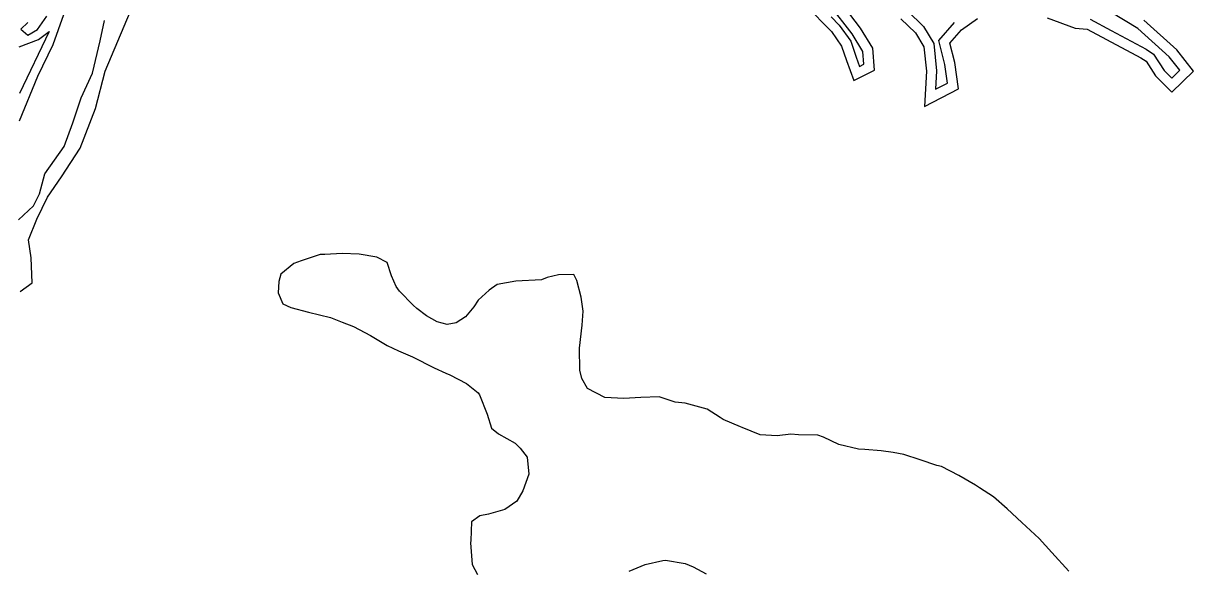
# Model space of a CAD drawing. Extents: x 2160437 to 2172832, y 205694 to 212444.
# Drawn here: x 2161442 to 2161787.3, y 211528.1 to 211689.2 of the extents above; entities that cross this region are included whole.
import ezdxf

# ---------------------------------------------------------------- set-up
doc = ezdxf.new("R2010")
doc.units = 0
doc.layers.add('RD_EX_H2O', color=7, linetype='Continuous')
doc.layers.add('RD_EX_VEG_ShrubLine', color=7, linetype='Continuous')

msp = doc.modelspace()

# ---------------------------------------------------------------- linework, layer by layer
at = {"layer": 'RD_EX_H2O'}
for points in [[(2161680.38, 211691.12), (2161682.76, 211688.67), (2161686.18, 211683.88), (2161687.74, 211679.21), (2161688.73, 211676.48), (2161690.05, 211677.14), (2161689.76, 211680.88), (2161686.59, 211686.1), (2161680.02, 211694.59)], [(2161440.61, 211631.24), (2161445.04, 211635.37), (2161446.79, 211638.86), (2161448.33, 211644.76), (2161454.12, 211652.88), (2161456.59, 211659.87), (2161459.1, 211667.19), (2161462.42, 211674.52), (2161464.71, 211684.07), (2161465.95, 211690.06)], [(2161453.88, 211691.72), (2161450.71, 211682.87), (2161446.23, 211673.55), (2161440.78, 211660.36)], [(2161443.33, 211689.46), (2161441.3, 211687.48), (2161443.31, 211685.71), (2161446.18, 211687.33), (2161448.92, 211691.33)], [(2161702.91, 211692.85), (2161707.63, 211688.25), (2161710.65, 211683.23), (2161711.51, 211675.15), (2161711.23, 211669.74), (2161714.69, 211671.54), (2161713.93, 211677.05), (2161712.16, 211684.17), (2161716.83, 211689.45)], [(2161756.85, 211690.37), (2161763.03, 211687.04), (2161773.32, 211681.61), (2161775.54, 211680.13), (2161778.65, 211675.3), (2161780.94, 211673.06), (2161783.3, 211675.36), (2161780.15, 211679.31), (2161770.9, 211687.69), (2161762.89, 211692.45)]]:
    msp.add_lwpolyline(points, dxfattribs=at)
at = {"layer": 'RD_EX_VEG_ShrubLine'}
for points in [[(2161675.2, 211692.17), (2161678.23, 211689.04), (2161680.45, 211686.74), (2161683.48, 211682.5), (2161684.91, 211678.22), (2161687.06, 211672.28), (2161693.2, 211675.37), (2161692.69, 211681.83), (2161689.06, 211687.8), (2161683.02, 211695.62)], [(2161441.06, 211610.08), (2161444.59, 211612.65), (2161444.38, 211619.99), (2161443.52, 211625.36), (2161446.02, 211631.41), (2161449.13, 211637.88), (2161453.31, 211643.92), (2161458.84, 211652.42), (2161463.35, 211664.05), (2161466.14, 211675.07), (2161473.63, 211692.76)], [(2161700.98, 211690.54), (2161705.26, 211686.38), (2161707.74, 211682.25), (2161708.5, 211675.06), (2161707.97, 211664.66), (2161717.95, 211669.86), (2161716.88, 211677.63), (2161715.45, 211683.36), (2161718.85, 211687.22), (2161723.58, 211690.64)], [(2161744.17, 211690.85), (2161752.36, 211687.76), (2161755.96, 211687.44), (2161761.62, 211684.39), (2161771.78, 211679.03), (2161773.35, 211677.98), (2161776.12, 211673.68), (2161776.12, 211673.68), (2161780.94, 211668.87), (2161787.34, 211675.11), (2161782.35, 211681.37), (2161772.69, 211690.12)], [(2161440.79, 211682.28), (2161446.52, 211684.43), (2161449.64, 211686.73), (2161440.9, 211668.45)], [(2161750.53, 211527.64), (2161745.52, 211533.1), (2161741.79, 211537.23), (2161736.66, 211542), (2161736.66, 211542), (2161732.32, 211546.03), (2161728.26, 211549.56), (2161724.13, 211552.25), (2161723, 211552.95), (2161718.02, 211555.82), (2161712.94, 211558.49), (2161711.62, 211558.77), (2161706.61, 211560.47), (2161701.8, 211562.08), (2161698.65, 211562.62), (2161695.17, 211563.12), (2161690.37, 211563.47), (2161688.49, 211563.63), (2161682.7, 211564.99), (2161678.1, 211567.19), (2161676.46, 211567.74), (2161670.79, 211567.85), (2161668.53, 211567.99), (2161664.5, 211567.55), (2161659.44, 211567.88), (2161654.12, 211570.03), (2161653.66, 211570.24), (2161648.57, 211572.35), (2161647.6, 211572.98), (2161643.84, 211575.37), (2161637.29, 211577.13), (2161634.35, 211577.45), (2161629.65, 211579.01), (2161624.28, 211578.8), (2161624.28, 211578.8), (2161619.19, 211578.52), (2161613.62, 211578.84), (2161613.62, 211578.84), (2161608.48, 211581.53), (2161606.86, 211584.46), (2161606.27, 211586.93), (2161606.17, 211593.38), (2161606.17, 211593.38), (2161606.96, 211600.13), (2161607.2, 211604.29), (2161606.6, 211608.39), (2161605.31, 211613.31), (2161604.44, 211615.15), (2161599.91, 211615), (2161596.61, 211614.22), (2161594.92, 211613.54), (2161587.35, 211613.19), (2161587.35, 211613.19), (2161581.87, 211612.21), (2161579.46, 211610.47), (2161576.26, 211607.58), (2161574.93, 211605.6), (2161572.51, 211602.61), (2161569.74, 211600.91), (2161567.12, 211600.4), (2161564.09, 211601.2), (2161560.99, 211602.97), (2161558.17, 211605.07), (2161557.05, 211606.07), (2161553.07, 211610.2), (2161552.04, 211611.54), (2161550.64, 211614.69), (2161549.43, 211618.69), (2161546.37, 211620.26), (2161541.1, 211621.13), (2161536.1, 211621.31), (2161531.01, 211621.04), (2161529.6, 211620.98), (2161523.98, 211619.12), (2161521.81, 211618.34), (2161518.01, 211615.22), (2161517.41, 211613.04), (2161517.21, 211609.67), (2161518.59, 211606.47), (2161520.92, 211605.36), (2161526.15, 211604), (2161532.67, 211602.44), (2161536.08, 211601.09), (2161539.44, 211599.76), (2161544.48, 211597.17), (2161549.37, 211594.21), (2161552.71, 211592.57), (2161556.83, 211590.84), (2161563.24, 211587.63), (2161566.71, 211586), (2161567.83, 211585.56), (2161572.75, 211582.96), (2161576.24, 211580.25), (2161576.58, 211579.6), (2161578.93, 211573.95), (2161580.19, 211569.8), (2161582.21, 211568.14), (2161587.11, 211565.36), (2161588.65, 211563.91), (2161590.73, 211561.27), (2161591.21, 211556.22), (2161591.21, 211556.22), (2161589.38, 211551.32), (2161587.63, 211548.28), (2161584.06, 211545.81), (2161579.25, 211544.47), (2161576.73, 211543.91), (2161574.24, 211542.14), (2161574.04, 211536.7), (2161574.02, 211535.96), (2161574.48, 211529.59), (2161576.08, 211526.6)], [(2161620.77, 211527.6), (2161625.56, 211529.59), (2161630.69, 211530.79), (2161631.48, 211530.87), (2161631.48, 211530.87), (2161637.36, 211529.85), (2161639.68, 211528.86), (2161643.48, 211526.84)]]:
    msp.add_lwpolyline(points, dxfattribs=at)

doc.saveas('drawing.dxf')
